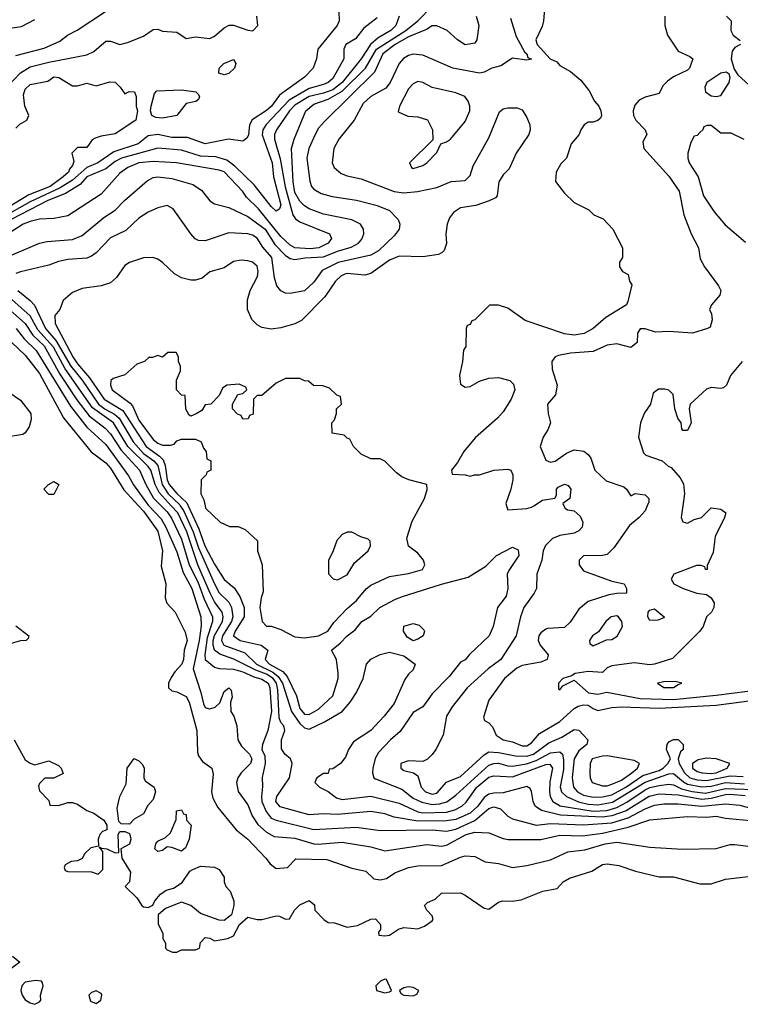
# Model space of a CAD drawing. Header units: inches. Extents: x 2348341 to 2479810, y 460419 to 613669.
# Tile 369 of 656: x 2390506 to 2393553, y 557892 to 562055. Entities that reach past the tile are written whole.
import ezdxf

# ---------------------------------------------------------------- set-up
doc = ezdxf.new("R2010")
doc.units = ezdxf.units.IN
doc.header["$MEASUREMENT"] = 0
doc.layers.add('C3595', color=7, linetype='Continuous')
doc.layers.add('C3596', color=7, linetype='Continuous')

msp = doc.modelspace()

# ---------------------------------------------------------------- linework, layer by layer
at = {"layer": 'C3595', "color": 2}
for points, elevation in [([(2391008.2, 560000), (2391030, 559976.5), (2391090, 559892.7), (2391110.3, 559809.7), (2391104.9, 559744.9), (2391124, 559670), (2391120.5, 559610), (2391128.6, 559588.6), (2391162.8, 559550), (2391205.1, 559465.1), (2391213.7, 559430), (2391201.6, 559390), (2391198.7, 559350), (2391192, 559330), (2391161.8, 559298.2), (2391146, 559274), (2391135.5, 559250), (2391134.8, 559230), (2391150, 559217.3), (2391170, 559213.4), (2391210, 559194), (2391223.1, 559170), (2391255.2, 559050), (2391258, 558958), (2391262.8, 558942.8), (2391279.1, 558919.1), (2391318, 558890), (2391324.7, 558864.7), (2391317.1, 558790), (2391322.9, 558762.9), (2391343.7, 558723.7), (2391421, 558630), (2391470, 558590.5), (2391547.3, 558510), (2391565.5, 558485.5), (2391590, 558466.8), (2391638, 558470), (2391673.6, 558506.4), (2391804.2, 558504.2), (2391910, 558468), (2391970, 558454.8), (2392002.8, 558422.8), (2392030, 558418.8), (2392056.5, 558423.5), (2392092.3, 558447.7), (2392150, 558470.4), (2392190, 558478), (2392290, 558478.4), (2392370, 558514.4), (2392390, 558519.3), (2392430, 558517.3), (2392474.4, 558494.4), (2392530, 558487.3), (2392590, 558470.8), (2392650, 558478.8), (2392750, 558503), (2392823, 558537), (2392895.1, 558544.9), (2392982, 558570), (2393030, 558578), (2393170, 558556.3), (2393308, 558548), (2393450, 558550.7), (2393510, 558567.3), (2393530, 558567.7), (2393630, 558554.9)], 58), ([(2391052.6, 560000), (2391104.3, 559944.3), (2391124.2, 559910), (2391170, 559805.5), (2391197.7, 559717.7), (2391233.4, 559650), (2391271.6, 559530), (2391272.7, 559492.7), (2391264.5, 559430), (2391239.5, 559310), (2391272, 559210), (2391282.6, 559162.6), (2391290, 559146.8), (2391302.5, 559142.5), (2391310, 559140.7), (2391332, 559148), (2391352.7, 559167.3), (2391370, 559214), (2391390, 559230.7), (2391399.9, 559219.9), (2391404, 559190), (2391397.3, 559170), (2391398.8, 559130), (2391411, 559110), (2391424.7, 559070), (2391427.7, 559010), (2391444, 558984), (2391477.6, 558950), (2391488.2, 558930), (2391481.6, 558910), (2391442, 558870), (2391428.4, 558850), (2391423.1, 558830), (2391430, 558791.3), (2391470, 558736), (2391488.8, 558688.8), (2391512.9, 558652.9), (2391550, 558619.3), (2391581.7, 558601.7), (2391670, 558594.6), (2391750, 558570.3), (2391768.7, 558568.7), (2391870, 558577.6), (2391990, 558557.6), (2392050, 558541.6), (2392227.9, 558567.9), (2392290, 558561.3), (2392310, 558564.9), (2392393.2, 558610), (2392430, 558620.4), (2392490, 558617.3), (2392550, 558592.4), (2392571.7, 558588.3), (2392710, 558588.2), (2392790, 558607.2), (2392884.9, 558604.9), (2392970, 558615.5), (2393079.1, 558640.9), (2393170, 558672), (2393330, 558686.4), (2393410, 558683.8), (2393450, 558688), (2393490, 558679.3), (2393610, 558668.4)], 62), ([(2391103.7, 560000), (2391130, 559974.3), (2391147.9, 559947.9), (2391190, 559858), (2391222, 559750), (2391258.8, 559678.8), (2391285.5, 559605.5), (2391322, 559530), (2391321.3, 559510), (2391298.3, 559441.7), (2391288.2, 559370), (2391290.4, 559350), (2391330, 559318), (2391350, 559312.4), (2391410, 559309), (2391450, 559298.4), (2391496, 559276), (2391530, 559267), (2391556.9, 559250), (2391564.2, 559230), (2391570.2, 559130.2), (2391555.2, 559050), (2391532.7, 558990), (2391530.5, 558970), (2391542.3, 558942.3), (2391544.2, 558910), (2391531, 558851), (2391533.2, 558813.2), (2391528.8, 558771.2), (2391530.2, 558750), (2391547.5, 558707.5), (2391570, 558679.5), (2391590, 558670.3), (2391750, 558631.8), (2391930, 558640.3), (2392030, 558626.7), (2392250, 558629), (2392310, 558623.6), (2392350, 558633.2), (2392430.6, 558669.4), (2392490, 558719.6), (2392510, 558727), (2392538.5, 558718.5), (2392570, 558687.3), (2392590, 558676.3), (2392690, 558648.9), (2392750, 558656.9), (2392890, 558650.2), (2393010, 558659), (2393079.2, 558680.8), (2393150, 558718), (2393190, 558733.6), (2393230, 558739.1), (2393290, 558740.2), (2393390, 558729.3), (2393490, 558740.2), (2393550, 558734.3), (2393616.2, 558716.2)], 66), ([(2393573.5, 558773.5), (2393510, 558778.6), (2393490, 558778.3), (2393430, 558762.3), (2393390, 558757.7), (2393290, 558776), (2393210, 558780.2), (2393167.6, 558770), (2393070, 558709.4), (2393010, 558689.4), (2392970, 558683.5), (2392791.9, 558691.9), (2392712, 558712), (2392684.9, 558730), (2392676.3, 558750), (2392670, 558792), (2392664.5, 558804.5), (2392650, 558812.7), (2392550, 558786), (2392510, 558785.3), (2392490, 558780.4), (2392470, 558766), (2392442.6, 558730), (2392410, 558700.8), (2392350, 558673.2), (2392310, 558668.2), (2392190, 558666.5), (2392090, 558682.6), (2392050, 558697), (2391990, 558707), (2391850, 558694.3), (2391790, 558697.4), (2391730, 558693.4), (2391606.8, 558726.8), (2391588.4, 558750), (2391593, 558770), (2391646.4, 558850), (2391658.8, 558910), (2391651.3, 558930), (2391626.8, 558950), (2391612.4, 558972.4), (2391612.4, 559010), (2391626.8, 559050), (2391622.8, 559070), (2391610, 559082.8), (2391603.7, 559103.7), (2391597.9, 559222.1), (2391592, 559250), (2391577.6, 559270), (2391550, 559287.7), (2391504.7, 559304.7), (2391411.7, 559351.7), (2391351.8, 559371.8), (2391329.4, 559389.4), (2391323.8, 559410), (2391324.4, 559430), (2391330, 559451.3), (2391363.9, 559510), (2391366.9, 559530), (2391362, 559550), (2391330, 559593.7), (2391311.1, 559630), (2391258.9, 559750), (2391212.3, 559890), (2391174.2, 559970), (2391147.1, 560000)], 70), ([(2391185.3, 560000), (2391199.3, 559979.3), (2391239.8, 559890), (2391261.5, 559821.5), (2391330.4, 559669.6), (2391350, 559632.4), (2391390, 559592.4), (2391402.3, 559570), (2391407.2, 559530), (2391401.1, 559510), (2391363.5, 559450), (2391359.1, 559430), (2391368.9, 559410), (2391458.4, 559378.4), (2391507.9, 559330), (2391575.8, 559295.8), (2391598.4, 559278.4), (2391617.2, 559250), (2391655.9, 559130), (2391690, 559078.7), (2391710, 559060.4), (2391730, 559055.8), (2391794.3, 559085.7), (2391869.7, 559130.3), (2391903.7, 559170), (2391929.4, 559210), (2391958, 559270), (2391972.7, 559330), (2391990, 559350.7), (2392030, 559370.8), (2392070, 559381), (2392130, 559366), (2392178, 559330), (2392170, 559306), (2392150, 559288), (2392134.8, 559265.2), (2392090, 559164), (2392047.3, 559110), (2391990, 559049.2), (2391918, 559002), (2391896.3, 558970), (2391883.5, 558936.5), (2391862, 558910), (2391830, 558888), (2391814, 558886), (2391810, 558868), (2391790, 558868), (2391762, 558850), (2391754, 558830), (2391774, 558810), (2391810, 558791.3), (2391844.9, 558764.9), (2391870, 558758), (2391990, 558772.2), (2392110, 558742), (2392190, 558706), (2392210, 558702.2), (2392310, 558704.7), (2392346.3, 558713.7), (2392375.6, 558730), (2392393.2, 558746.8), (2392438.5, 558810), (2392490, 558852.9), (2392510, 558858), (2392590, 558854), (2392730, 558905.3), (2392747.7, 558907.7), (2392758.7, 558890), (2392747.7, 558832.3), (2392745.5, 558790), (2392748.9, 558770), (2392759.5, 558750), (2392791.1, 558731.1), (2392930, 558708.9), (2392988.1, 558711.9), (2393030, 558724.2), (2393073.3, 558746.7), (2393150, 558798.5), (2393170, 558808.4), (2393210, 558817.5), (2393250, 558822.4), (2393270, 558819.6), (2393303.6, 558803.6), (2393348.9, 558791.1), (2393405.4, 558785.4), (2393490, 558805.1), (2393650, 558799)], 74), ([(2391218.4, 560000), (2391263, 559903), (2391289.3, 559830), (2391330, 559752.4), (2391370, 559688.2), (2391413.2, 559653.2), (2391436.2, 559616.2), (2391455.6, 559570), (2391454.9, 559530), (2391417.4, 559470), (2391410.4, 559450), (2391438.8, 559430), (2391526.8, 559410), (2391554.8, 559390), (2391544.4, 559350), (2391562, 559330), (2391618.9, 559298.9), (2391637.5, 559277.5), (2391676.3, 559196.3), (2391690, 559142), (2391710, 559118.7), (2391730, 559117.6), (2391770, 559139.3), (2391830, 559196), (2391852, 559270), (2391852, 559292), (2391845.2, 559350), (2391824, 559390), (2391860.7, 559419.3), (2391890, 559450.6), (2391924.7, 559475.3), (2391953.2, 559510), (2391990, 559533.4), (2392029.3, 559570), (2392095.1, 559604.9), (2392124.4, 559615.6), (2392290, 559668.2), (2392402.7, 559697.3), (2392476.2, 559743.8), (2392522, 559790), (2392590, 559824.7), (2392613.7, 559813.7), (2392616, 559790), (2392573.4, 559726.6), (2392566.8, 559710), (2392570.4, 559650), (2392562.4, 559617.6), (2392526.8, 559570), (2392507.7, 559490), (2392490.8, 559450), (2392408.3, 559371.7), (2392390, 559349), (2392370, 559339), (2392321.4, 559278.6), (2392250, 559205.2), (2392210.6, 559150), (2392170, 559126), (2392115.1, 559044.9), (2392074, 559010), (2392023.1, 558956.9), (2392008.7, 558931.3), (2391999.1, 558890), (2391997.3, 558870), (2392004, 558850), (2392010, 558844.9), (2392121.6, 558801.6), (2392170, 558764), (2392206.1, 558746.1), (2392250, 558737.5), (2392280.7, 558739.3), (2392311.5, 558748.5), (2392350, 558775.8), (2392490, 558902.7), (2392510, 558910.2), (2392530, 558911.4), (2392570, 558899.6), (2392590, 558898.6), (2392649.2, 558909.2), (2392690, 558923), (2392750, 558954.7), (2392790, 558959.3), (2392800.5, 558950), (2392805.4, 558925.4), (2392804.8, 558884.8), (2392791.7, 558811.7), (2392797, 558790), (2392818, 558770), (2392868.3, 558748.3), (2392910, 558738), (2392950, 558735.5), (2393013, 558747), (2393150, 558831), (2393250, 558866), (2393270, 558867.9), (2393312.3, 558832.3), (2393330, 558823), (2393390, 558811.5), (2393430, 558813.9), (2393490, 558830.1), (2393570, 558824.2)], 78), ([(2391289.9, 560000), (2391292, 559990), (2391354, 559930), (2391392.7, 559912.7), (2391430, 559912), (2391459.6, 559899.6), (2391511.6, 559851.6), (2391512, 559810), (2391531.3, 559750), (2391535.3, 559635.3), (2391526.8, 559610), (2391522, 559570), (2391530.7, 559510.7), (2391550, 559491.3), (2391570, 559491), (2391610, 559477.3), (2391670, 559445.3), (2391710, 559441.1), (2391750, 559447.2), (2391770, 559450.4), (2391809.3, 559470), (2391834, 559506), (2391890, 559564.9), (2391930, 559598.8), (2391971.5, 559648.5), (2391990, 559664), (2392070, 559700.7), (2392150, 559714), (2392209.2, 559730.8), (2392219, 559750), (2392214, 559770), (2392190, 559799), (2392149.5, 559829.5), (2392143.2, 559863.2), (2392164.8, 559935.2), (2392200.6, 560000)], 82), ([(2392807, 560000), (2392812, 559990), (2392822, 559982), (2392850, 559978), (2392875.2, 559955.2), (2392887.3, 559930), (2392884, 559910), (2392870, 559893.2), (2392850, 559883.7), (2392790, 559874.5), (2392758.4, 559861.6), (2392728.6, 559831.4), (2392719.1, 559810), (2392713, 559770), (2392693, 559710), (2392690.4, 559650), (2392681.6, 559630), (2392637.1, 559570), (2392623.1, 559530), (2392604.9, 559450), (2392540.7, 559350), (2392486.8, 559310), (2392397.3, 559230), (2392334, 559150), (2392310.8, 559110), (2392296, 559030), (2392266, 558970), (2392250, 558948), (2392230, 558928), (2392210, 558918), (2392150, 558922), (2392118, 558910), (2392118, 558890), (2392130, 558881), (2392171, 558871), (2392190, 558858), (2392203, 558810), (2392222, 558790), (2392250, 558780.3), (2392270, 558784.2), (2392310, 558830.8), (2392370, 558854.8), (2392470, 558946.7), (2392490, 558958.9), (2392530, 558957.3), (2392602, 558942), (2392650, 558940.6), (2392678, 558950), (2392742.9, 558997.1), (2392798.2, 559021.8), (2392850, 559054), (2392870, 559050.5), (2392907.7, 559010), (2392904, 558990), (2392870, 558963), (2392850.2, 558930), (2392841.5, 558850), (2392847.2, 558810), (2392864.9, 558790), (2392890, 558776.1), (2392930, 558768.4), (2392970, 558769.3), (2393010, 558777.5), (2393068.3, 558810), (2393140.9, 558859.1), (2393210, 558880.2), (2393226.9, 558890), (2393246.6, 558910), (2393257.2, 558930), (2393241.2, 558970), (2393244, 558990), (2393250, 559002), (2393270, 559011.3), (2393290, 559011.3), (2393311, 558990), (2393310.8, 558970), (2393300.4, 558959.6), (2393290.4, 558930), (2393294.3, 558910), (2393317.2, 558870), (2393338.7, 558850), (2393370, 558841.2), (2393410, 558837.7), (2393510, 558858.4), (2393564.4, 558855.6)], 82), ([(2393159.3, 560000), (2393150, 559978), (2393124.7, 559950), (2393083.7, 559916.3), (2393017.3, 559822.7), (2392990, 559794), (2392970, 559789), (2392890, 559788.7), (2392871.3, 559770), (2392871.3, 559750), (2392890, 559724.7), (2393010, 559681), (2393062, 559670), (2393072, 559650), (2393071, 559630), (2393030, 559629.3), (2392996.8, 559623.2), (2392910, 559595.3), (2392870, 559562), (2392832.8, 559507.2), (2392810, 559485.2), (2392739.6, 559480.4), (2392730, 559478), (2392710, 559462), (2392701, 559450), (2392698.8, 559430), (2392706.8, 559410), (2392741, 559370), (2392736, 559350), (2392710, 559338.4), (2392630, 559324), (2392607.3, 559312.7), (2392555.5, 559270), (2392490, 559178), (2392466.4, 559106.4), (2392471.6, 559091.6), (2392490, 559082), (2392505.4, 559065.4), (2392521, 559030), (2392550.5, 559010.5), (2392590, 559001.6), (2392630, 558985.3), (2392650, 558984.9), (2392670, 558997.3), (2392703.5, 559036.5), (2392790, 559088), (2392850, 559143), (2392867.1, 559152.9), (2392890, 559158.7), (2392910, 559156.5), (2392930, 559142), (2392950, 559134.4), (2393010, 559147.2), (2393050, 559150.2), (2393210, 559144), (2393450, 559156.5), (2393664.4, 559184.4)], 86), ([(2392564.2, 560000), (2392570, 559982), (2392650, 559987.7), (2392670, 559994), (2392679.5, 560000)], 82), ([(2393309.5, 560000), (2393302.8, 559950), (2393310, 559932), (2393330, 559926), (2393358, 559942), (2393389.1, 559950.9), (2393430, 559991.3), (2393470, 559986), (2393490.8, 559970), (2393486, 559950), (2393446, 559870), (2393437.3, 559802.7), (2393412.7, 559747.3), (2393412, 559730), (2393406, 559730), (2393402, 559742), (2393387.3, 559747.3), (2393367.3, 559747.3), (2393272, 559710), (2393261, 559690), (2393272, 559670), (2393311.3, 559650), (2393369.1, 559630.9), (2393410, 559624), (2393430, 559610.8), (2393442, 559590), (2393440.5, 559570), (2393430.5, 559550), (2393410.4, 559529.6), (2393395.5, 559490), (2393382, 559470), (2393265.5, 559354.5), (2393190, 559329.6), (2393170, 559327.8), (2393104.5, 559335.5), (2393010, 559323.7), (2392990, 559314), (2392970, 559295.3), (2392910, 559299.3), (2392854, 559290), (2392839.6, 559280.4), (2392802, 559270), (2392784.7, 559250), (2392784.7, 559224.7), (2392790, 559222), (2392802, 559238), (2392850, 559262), (2392911.4, 559208.6), (2392950, 559203.8), (2392988.9, 559211.1), (2393130, 559184.5), (2393270, 559181), (2393450, 559198.6), (2393650, 559224.2)], 90), ([(2390490, 559492), (2390544.7, 559450), (2390542, 559438), (2390534, 559430), (2390510, 559429.4), (2390470, 559418)], 54), ([(2390482.8, 559010), (2390530, 558926), (2390550, 558911), (2390570, 558904.7), (2390630, 558922), (2390670, 558902), (2390682, 558890), (2390690, 558868), (2390650, 558848.7), (2390612, 558848), (2390590, 558826), (2390585.4, 558814.6), (2390590, 558794), (2390630, 558754), (2390634, 558734), (2390670, 558732), (2390710, 558744.7), (2390730, 558744.7), (2390750, 558738), (2390790, 558712), (2390819.8, 558699.8), (2390862, 558670), (2390874, 558650), (2390874, 558630), (2390856.9, 558623.1), (2390844.7, 558610), (2390838, 558590), (2390839.6, 558560.4), (2390806.4, 558553.6), (2390782, 558530), (2390770, 558508), (2390750, 558498), (2390723.6, 558496.4), (2390698, 558482), (2390694, 558470), (2390698, 558458), (2390710, 558454), (2390810, 558452), (2390838, 558442), (2390858, 558462), (2390858, 558538), (2390842, 558558), (2390852, 558552), (2390874, 558550), (2390910, 558532), (2390926, 558534), (2390922, 558610), (2390930, 558622), (2390950, 558622), (2390970, 558614), (2390976, 558590), (2390970, 558568.7), (2390934, 558550), (2390938, 558510), (2390974, 558450), (2390970.7, 558409.3), (2390952, 558390), (2391002, 558342), (2391022, 558310), (2391030, 558304.7), (2391050, 558302), (2391068.4, 558311.6), (2391078, 558330), (2391102, 558358), (2391125.6, 558374.4), (2391156.5, 558383.5), (2391192.5, 558407.5), (2391225.6, 558454.4), (2391238, 558462), (2391270, 558476), (2391330, 558472), (2391350, 558462), (2391371.3, 558430), (2391371.3, 558410), (2391378, 558390), (2391396, 558370), (2391411.3, 558330), (2391412, 558310), (2391402, 558270), (2391370, 558246), (2391350, 558248), (2391270, 558275.3), (2391229.3, 558309.3), (2391190, 558324), (2391122.8, 558297.2), (2391092, 558270), (2391091.6, 558231.6), (2391111.1, 558191.1), (2391112, 558170), (2391122, 558150), (2391122, 558130), (2391130, 558122), (2391152.7, 558112.7), (2391170, 558112), (2391190, 558122), (2391250, 558122), (2391266, 558130), (2391270, 558154), (2391290, 558174), (2391310, 558172), (2391330, 558161), (2391386, 558170), (2391410, 558182), (2391435.3, 558230), (2391470, 558261), (2391510, 558250.8), (2391530, 558250.7), (2391590, 558266), (2391604.7, 558264.7), (2391630, 558252), (2391647.3, 558252.7), (2391668, 558290), (2391690, 558312), (2391730, 558331.3), (2391752.7, 558312.7), (2391754, 558290), (2391792, 558250), (2391810, 558238), (2391836.9, 558236.9), (2391890, 558218), (2391934.6, 558225.4), (2391990, 558252), (2392010, 558254), (2392032, 558230), (2392032, 558208), (2392023.6, 558196.4), (2392024.7, 558184.7), (2392050, 558182), (2392070, 558184.7), (2392108, 558210), (2392130, 558217.3), (2392190, 558211.3), (2392218, 558222), (2392250, 558244.7), (2392254, 558250), (2392250, 558266), (2392228, 558290), (2392218, 558310), (2392230, 558322), (2392263.1, 558336.9), (2392290, 558362), (2392370, 558362.8), (2392390, 558354), (2392470, 558298.8), (2392490, 558294.8), (2392530, 558324), (2392548, 558330), (2392588.3, 558328.3), (2392626.2, 558333.8), (2392718, 558370), (2392779, 558381), (2392804, 558410), (2392830, 558426), (2392924.5, 558455.5), (2392970, 558483), (2392990, 558485.5), (2393038.8, 558478.8), (2393110, 558454.8), (2393210, 558430.8), (2393270, 558430.7), (2393382, 558402), (2393430, 558401), (2393490, 558421), (2393658.6, 558441.4)], 54), ([(2390475.6, 558095.6), (2390506.8, 558070), (2390462.9, 558037.1)], 50)]:
    msp.add_lwpolyline(points, dxfattribs=dict(at, elevation=elevation))
for points, elevation in [([(2391910, 559888), (2391890, 559888), (2391870, 559878), (2391846.4, 559853.6), (2391832, 559810), (2391811.6, 559768.4), (2391811.6, 559711.6), (2391831.1, 559691.1), (2391850, 559686.8), (2391890, 559707.3), (2391922, 559758), (2391979.3, 559810), (2391988.7, 559830), (2391988, 559850), (2391979, 559859), (2391948.4, 559868.4)], 86), ([(2393170, 559515.3), (2393161.2, 559530), (2393163.7, 559550), (2393170, 559558.8), (2393190, 559564.7), (2393230.9, 559530.9), (2393230, 559526), (2393203.6, 559516.4)], 86), ([(2393030, 559534), (2393006.8, 559530), (2392984, 559510), (2392953.7, 559466.3), (2392927.7, 559450), (2392914.8, 559430), (2392916.9, 559416.9), (2392930, 559408), (2392986.3, 559433.7), (2393010, 559434.8), (2393032, 559448), (2393055.1, 559490), (2393052.3, 559510), (2393037.2, 559530)], 90), ([(2392170, 559429.2), (2392144.7, 559444.7), (2392128.7, 559470), (2392130, 559491.3), (2392170, 559502), (2392195.3, 559495.3), (2392215.3, 559475.3), (2392218, 559470), (2392212, 559450), (2392190, 559435.3)], 74), ([(2393277.2, 559257.2), (2393230, 559256), (2393202, 559250), (2393230, 559232), (2393270, 559232), (2393290, 559244.7), (2393306, 559250)], 94), ([(2390970, 558654), (2390935.3, 558655.3), (2390924.7, 558664.7), (2390918.6, 558721.4), (2390929, 558770), (2390956, 558824), (2390961.2, 558890), (2390990, 558931.3), (2391010, 558922), (2391025.4, 558905.4), (2391032, 558890), (2391031.3, 558850), (2391036.9, 558836.9), (2391074, 558810), (2391081, 558790), (2391070, 558758), (2391047.5, 558732.5), (2391030, 558698), (2390990, 558675.3)], 54), ([(2392990, 558942.3), (2392970, 558941.7), (2392926.8, 558930), (2392917.3, 558910), (2392916.3, 558870), (2392917.3, 558850), (2392926.8, 558830), (2392970, 558816.4), (2392990, 558816.4), (2393010, 558822.6), (2393050, 558840.3), (2393094.7, 558870), (2393117.6, 558890), (2393126, 558910), (2393103.3, 558923.3)], 86), ([(2393410, 558933.3), (2393374.9, 558925.1), (2393350.5, 558910), (2393350.5, 558890), (2393370, 558877), (2393391.3, 558870), (2393430, 558867.2), (2393450, 558870.2), (2393497.2, 558890), (2393509, 558910), (2393450, 558929.7)], 86), ([(2391190, 558539), (2391150, 558555.3), (2391130, 558558), (2391110, 558542), (2391090, 558538), (2391078, 558550), (2391082, 558570), (2391090, 558582), (2391123.1, 558596.9), (2391143.1, 558616.9), (2391167.3, 558672.7), (2391168.7, 558710), (2391190, 558714), (2391198, 558698), (2391210, 558694), (2391212, 558670), (2391231, 558650), (2391222.8, 558590), (2391207.1, 558552.9)], 54), ([(2390573.1, 557993.1), (2390530, 557985.2), (2390514.8, 557970), (2390510.8, 557950), (2390516, 557930), (2390530, 557911.3), (2390550, 557898), (2390570, 557892), (2390590, 557902), (2390595.3, 557910), (2390594, 557930), (2390605.2, 557970), (2390603.1, 557983.1), (2390598, 557990)], 54), ([(2392050, 557999), (2392032, 557990), (2392012, 557970), (2392014, 557950), (2392050, 557941), (2392070, 557944.7), (2392078, 557950), (2392056.5, 557996.5)], 54), ([(2390830, 557948.7), (2390810, 557942), (2390798, 557930), (2390805.2, 557905.2), (2390830, 557896), (2390848.7, 557910), (2390854, 557930), (2390850, 557938)], 54), ([(2392150, 557965.2), (2392130, 557961.2), (2392111.3, 557950), (2392118, 557938), (2392130, 557931.3), (2392170, 557928.2), (2392184.7, 557935.3), (2392194, 557950), (2392170, 557962.7)], 54)]:
    msp.add_lwpolyline(points, close=True, dxfattribs=dict(at, elevation=elevation))
at = {"layer": 'C3596', "color": 2}
for points, elevation in [([(2392727.1, 562132.9), (2392721, 562050), (2392714.4, 562025.6), (2392688.2, 561970), (2392694, 561950), (2392748.2, 561890), (2392776.5, 561876.5), (2392790, 561860.7), (2392835.3, 561835.3), (2392878.8, 561798.8), (2392914, 561754), (2392936, 561710), (2392954.8, 561690), (2392962.8, 561670), (2392966, 561650), (2392961, 561639), (2392951, 561629), (2392930, 561622), (2392910, 561622), (2392892, 561610), (2392878, 561590), (2392872, 561570), (2392838, 561530), (2392818, 561470), (2392794.4, 561445.6), (2392774.8, 561410), (2392771.1, 561371.1), (2392810, 561322), (2392850, 561282), (2392911.6, 561251.6), (2392934, 561230), (2392972.7, 561212.7), (2393014, 561170), (2393054, 561090), (2393054, 561050), (2393042, 561030), (2393042, 561010), (2393054, 560990), (2393078, 560978), (2393084.7, 560950), (2393094, 560934), (2393076.9, 560863.1), (2393072, 560850), (2392984.5, 560795.5), (2392931.3, 560750), (2392892.3, 560727.7), (2392850, 560720.9), (2392810, 560727), (2392643.7, 560783.7), (2392570, 560835.3), (2392530, 560848), (2392492.7, 560847.3), (2392430, 560786), (2392418, 560782), (2392410, 560766), (2392398, 560762), (2392394, 560750), (2392392.7, 560672.7), (2392382, 560658), (2392378, 560610), (2392366, 560550), (2392370, 560514), (2392390, 560502), (2392410, 560504.7), (2392450, 560526), (2392490, 560538.8), (2392530, 560542.8), (2392578, 560530), (2392594, 560514), (2392598.8, 560490), (2392584, 560450), (2392550, 560397.2), (2392526.8, 560370), (2392432.3, 560287.7), (2392384, 560230), (2392357.3, 560182.7), (2392332, 560150), (2392334, 560134), (2392390, 560131.3), (2392410, 560124.7), (2392429.1, 560130.9), (2392450, 560131), (2392510, 560150.6), (2392570, 560154.8), (2392582, 560150), (2392590.7, 560130.7), (2392590.8, 560110), (2392582.8, 560070), (2392561, 560010), (2392564.2, 560000)], 82), ([(2391856, 562090), (2391856.3, 562050), (2391847.7, 562030), (2391766, 561930), (2391760.7, 561890), (2391747.3, 561850), (2391710, 561812.7), (2391604.1, 561735.9), (2391570.3, 561690), (2391550, 561671.5), (2391488.6, 561631.4), (2391478, 561610), (2391472.8, 561567.2), (2391466.4, 561553.6), (2391450, 561542), (2391389.4, 561549.4), (2391290, 561529.6), (2391216.3, 561556.3), (2391150, 561556.3), (2391090, 561569.7), (2391050, 561563.6), (2391007.7, 561530), (2390903.8, 561496.2), (2390836.3, 561450), (2390789.5, 561430.5), (2390730, 561376.8), (2390676.6, 561343.4), (2390550, 561285.4), (2390425.3, 561214.7)], 58), ([(2390435.4, 561044.6), (2390590.4, 561109.6), (2390622.4, 561117.6), (2390730, 561125.6), (2390770, 561142), (2390861.4, 561218.6), (2390910.3, 561249.7), (2390948.8, 561291.2), (2391045.8, 561374.2), (2391070, 561387.3), (2391090, 561391.3), (2391150, 561384.2), (2391237.7, 561357.7), (2391274.5, 561334.5), (2391309.6, 561289.6), (2391330, 561276), (2391390, 561260.9), (2391470, 561222.4), (2391543.5, 561170), (2391584.3, 561104.3), (2391630, 561058.3), (2391650, 561045.1), (2391670, 561041.1), (2391711.8, 561048.2), (2391790, 561051.9), (2391850, 561076.4), (2391907.1, 561092.9), (2391939.1, 561110), (2391953.1, 561126.9), (2391961.6, 561150), (2391959.3, 561170), (2391946.8, 561190), (2391910, 561208.2), (2391790, 561232.7), (2391730, 561255.5), (2391710, 561267.7), (2391690, 561288), (2391670, 561324), (2391662.7, 561370), (2391655.3, 561510), (2391666.4, 561550), (2391715.5, 561670), (2391750, 561698.3), (2391810, 561718.4), (2391870, 561752.3), (2391968, 561850), (2392014.4, 561930), (2392139, 562010), (2392188.8, 562050), (2392250, 562111.8)], 70), ([(2390490, 561904), (2390610, 561935.3), (2390675.9, 561964.1), (2390708.7, 561990), (2390749.4, 562010.6), (2390868.7, 562090)], 62), ([(2392110.4, 562069.6), (2392096.4, 562030), (2392075.5, 562010), (2392022, 561978), (2391989.3, 561950.7), (2391950, 561889.6), (2391870, 561788.8), (2391830, 561759.1), (2391790, 561744.5), (2391730, 561730.6), (2391670, 561693.8), (2391647.1, 561670), (2391592.4, 561590), (2391583.7, 561570), (2391583.7, 561550), (2391607.1, 561467.1), (2391628.3, 561348.3), (2391660.8, 561230), (2391672.8, 561212.8), (2391690, 561200.2), (2391816, 561150), (2391824, 561130), (2391810.6, 561110), (2391770.8, 561090), (2391733.6, 561086.4), (2391670, 561089.8), (2391650, 561101.6), (2391610, 561138.7), (2391515.7, 561255.7), (2391465.3, 561305.3), (2391447.6, 561330), (2391370, 561412.3), (2391350, 561419.1), (2391169.7, 561449.7), (2391070, 561455.4), (2391010, 561449.7), (2390964, 561430), (2390930, 561406), (2390850, 561318), (2390710, 561226), (2390650, 561214.5), (2390590, 561211.6), (2390550, 561202.4), (2390520.7, 561190), (2390410, 561119.5)], 66), ([(2392017.2, 562062.8), (2391961.1, 562018.9), (2391926, 561974), (2391884.9, 561950), (2391876.3, 561930), (2391876.4, 561890), (2391830, 561806), (2391810.4, 561790), (2391790, 561781), (2391730, 561763.5), (2391644.8, 561715.2), (2391547.7, 561612.3), (2391534, 561590), (2391531.7, 561568.3), (2391574.2, 561450), (2391579.6, 561390), (2391610, 561272), (2391604.5, 561255.5), (2391598, 561250), (2391590, 561246), (2391570, 561264.5), (2391497.4, 561357.4), (2391416.3, 561436.3), (2391381.5, 561461.5), (2391335.8, 561475.8), (2391270, 561478.2), (2391190, 561502.7), (2391090, 561511.2), (2390937.1, 561470), (2390910, 561455.1), (2390870, 561423.9), (2390790, 561390.8), (2390761.7, 561358.3), (2390700.2, 561319.8), (2390624.9, 561290), (2390431.7, 561190)], 62), ([(2390444.1, 562015.9), (2390513.4, 562026.6), (2390570, 562056.3)], 66), ([(2390450, 561768.2), (2390509.8, 561830.2), (2390550, 561855.6), (2390630, 561876), (2390790, 561906), (2390819.1, 561920.9), (2390870, 561964), (2390890, 561964.9), (2390930, 561950.8), (2390962, 561958), (2391030, 561986), (2391070, 562014), (2391090, 562014.8), (2391110, 562006), (2391170, 562002.8), (2391210, 561976), (2391250, 561982.8), (2391310, 561976), (2391330, 561986), (2391370, 562021), (2391391.6, 562031.6), (2391410, 562032), (2391470, 562010.8), (2391491.9, 562008.1), (2391513.2, 562030), (2391509.2, 562070)], 58), ([(2392436, 562070), (2392446.8, 562030), (2392438.8, 561970), (2392430, 561955.3), (2392390, 561949.3), (2392357.2, 561970), (2392314, 562010), (2392270, 562029.2), (2392250, 562029.2), (2392225.8, 562014.2), (2392150, 561983.1), (2392093.7, 561950), (2392040.9, 561910), (2392006.5, 561833.5), (2391795.1, 561624.9), (2391770, 561596), (2391754.9, 561570), (2391728.4, 561510), (2391720.4, 561470), (2391732.1, 561372.1), (2391740.5, 561350), (2391750, 561339.1), (2391780.7, 561320.7), (2391827.1, 561307.1), (2391930, 561292.4), (2392018, 561270), (2392070, 561248), (2392106.4, 561210), (2392113.7, 561190), (2392110.2, 561169.8), (2392090, 561141.6), (2392022.5, 561077.5), (2391990, 561058.7), (2391852.1, 561027.9), (2391785.5, 560994.5), (2391750, 560945.2), (2391710, 560909), (2391650, 560897.2), (2391630, 560899), (2391610, 560908.7), (2391593.2, 560930), (2391583.9, 560963.9), (2391571.8, 561050), (2391533.5, 561093.5), (2391510, 561131.8), (2391490, 561144.5), (2391470.8, 561149.2), (2391390, 561154), (2391290, 561119.5), (2391262, 561122), (2391248, 561128), (2391229.6, 561149.6), (2391154.8, 561254.8), (2391130, 561269), (2391090, 561259), (2391050, 561241.2), (2391010, 561216), (2390955.6, 561164.4), (2390890, 561132.3), (2390830, 561069.3), (2390810, 561055.1), (2390790, 561047), (2390710, 561040.7), (2390670, 561032), (2390630, 561017), (2390510, 560989.2), (2390490, 560981.2)], 74), ([(2392581.7, 562061.7), (2392604.6, 561984.6), (2392639.8, 561919.8), (2392650.6, 561910), (2392654.8, 561894.8), (2392670, 561888.7), (2392650, 561884), (2392590, 561892.7), (2392540.7, 561859.3), (2392502, 561850), (2392470, 561833.2), (2392450, 561828.7), (2392338, 561850), (2392210, 561904.5), (2392170, 561909.4), (2392150, 561903.7), (2392128.7, 561891.3), (2392110.3, 561869.7), (2392072.4, 561790), (2392054.1, 561765.9), (2391990, 561729.6), (2391958.7, 561701.3), (2391920.5, 561630), (2391854.8, 561550), (2391834.8, 561510), (2391826.8, 561450), (2391836, 561430), (2391865.2, 561405.2), (2391890, 561394.8), (2391950, 561382), (2392088.8, 561328.8), (2392130, 561322.4), (2392188.1, 561328.1), (2392270, 561346), (2392330, 561370.6), (2392390, 561375.5), (2392410, 561396), (2392422.8, 561437.2), (2392490, 561554.8), (2392535.1, 561664.9), (2392550, 561678), (2392570, 561682.8), (2392610, 561682), (2392630, 561674), (2392650, 561642), (2392662.8, 561610), (2392664, 561590), (2392659.1, 561570), (2392604.9, 561490), (2392575.5, 561424.5), (2392550, 561399), (2392531.3, 561370), (2392524.7, 561310), (2392518, 561302), (2392490.7, 561289.3), (2392434, 561270), (2392370, 561259), (2392339.8, 561240.2), (2392323.4, 561216.6), (2392314, 561190), (2392307.7, 561150), (2392310.8, 561109.2), (2392301, 561079), (2392292, 561070), (2392277.3, 561062.7), (2392210, 561052.7), (2392110, 561055.1), (2392070, 561038.7), (2391990, 560981.3), (2391965.7, 560974.3), (2391890, 560982.4), (2391881.2, 560978.8), (2391864, 560970), (2391842, 560950), (2391796.2, 560883.8), (2391697, 560783), (2391670, 560769.4), (2391610, 560752.3), (2391570, 560746), (2391530, 560753.2), (2391510, 560765.2), (2391488.1, 560788.1), (2391469.5, 560830), (2391469.3, 560870), (2391480.9, 560910), (2391511.1, 560968.9), (2391514.7, 560990), (2391510, 561012.3), (2391490, 561029.6), (2391470, 561035.1), (2391442.4, 561037.6), (2391410, 561032.7), (2391370, 561005.2), (2391310, 560988.7), (2391278, 560962), (2391250, 560954), (2391230, 560954), (2391190, 560964), (2391160.2, 560980.2), (2391110, 561028.7), (2391090, 561042), (2391068.9, 561048.9), (2391030, 561048.7), (2390970, 561028.7), (2390950, 561015.3), (2390914.8, 560965.2), (2390890, 560942), (2390850.9, 560929.1), (2390770, 560919), (2390730, 560902), (2390690, 560868), (2390676, 560830), (2390655.3, 560804.7), (2390656.4, 560770), (2390730.2, 560630), (2390750, 560599.6), (2390801.3, 560541.3), (2390863.2, 560450), (2390942.1, 560402.1), (2391041.2, 560250), (2391097.4, 560210), (2391113.4, 560193.4), (2391121.7, 560170), (2391129.4, 560110), (2391138.5, 560090), (2391170, 560051.4), (2391212.6, 560012.6), (2391218.4, 560000)], 78), ([(2393234, 562070), (2393234, 562030), (2393244.7, 561990), (2393290, 561922), (2393339.6, 561899.6), (2393351.3, 561890), (2393338, 561850), (2393330, 561842), (2393270, 561814), (2393244.7, 561795.3), (2393225.3, 561774.7), (2393210, 561742.7), (2393150, 561727.3), (2393125.7, 561714.3), (2393106.3, 561693.7), (2393099.5, 561670), (2393101.3, 561650), (2393110.4, 561630), (2393150.7, 561590), (2393157.3, 561570), (2393141.1, 561538.9), (2393144.4, 561510), (2393250, 561394), (2393294, 561330), (2393314, 561230), (2393344.9, 561150), (2393376.3, 561090), (2393383.5, 561043.5), (2393401, 561010), (2393461, 560930), (2393471, 560910), (2393466, 560890), (2393431.1, 560848.9), (2393422, 560830), (2393430.9, 560810.9), (2393434.4, 560785.6), (2393424.7, 560755.3), (2393414, 560750), (2393350, 560729), (2393250, 560736), (2393193.6, 560733.6), (2393150, 560748), (2393130, 560748), (2393118, 560730), (2393116, 560690), (2393090, 560669), (2393030, 560684), (2392990, 560679.5), (2392930, 560652.3), (2392835.1, 560644.9), (2392784.4, 560635.6), (2392770.6, 560629.4), (2392756, 560610), (2392756.8, 560576.8), (2392778.8, 560510), (2392770.9, 560469.1), (2392738, 560430), (2392741, 560390), (2392750.8, 560350), (2392739.3, 560320.7), (2392718.8, 560290), (2392706.8, 560250), (2392730, 560192), (2392750, 560184.9), (2392770, 560188), (2392817.6, 560222.4), (2392850, 560236.3), (2392890.6, 560230.6), (2392910, 560216), (2392921.1, 560201.1), (2392937.3, 560150), (2392985.8, 560105.8), (2393059.8, 560079.8), (2393072, 560070), (2393090, 560042), (2393108.7, 560051.3), (2393150, 560046), (2393166, 560030), (2393165.4, 560014.6), (2393159.3, 560000)], 86), ([(2393494, 562070), (2393514, 562050), (2393512, 562010), (2393522, 561990), (2393552.7, 561967.3)], 90), ([(2393554, 561950), (2393530, 561938), (2393518, 561922), (2393513.4, 561890), (2393526.4, 561846.4), (2393542.5, 561822.5), (2393590, 561778)], 90), ([(2390490, 561596.3), (2390507.3, 561612.7), (2390536, 561630), (2390545.1, 561650), (2390527.8, 561690), (2390522.5, 561737.5), (2390530, 561761), (2390550, 561780.7), (2390624.7, 561795.3), (2390650, 561813), (2390671.3, 561810), (2390730, 561774.8), (2390750, 561774.8), (2390790, 561786), (2390830, 561776), (2390887.3, 561792.7), (2390910, 561790.5), (2390931.3, 561770), (2390950, 561742), (2390968.9, 561751.1), (2390991.3, 561750), (2390998, 561730), (2390998.8, 561690), (2391004.9, 561670), (2390997.3, 561630), (2390910, 561572.7), (2390850, 561562.9), (2390825.5, 561554.5), (2390812.8, 561547.2), (2390790, 561515.3), (2390750, 561514), (2390726.8, 561490), (2390735.3, 561455.3), (2390730, 561438), (2390716.4, 561423.6), (2390712, 561410), (2390690.3, 561390), (2390635.3, 561350), (2390545.1, 561314.9), (2390395, 561225)], 54), ([(2393568.9, 561548.9), (2393514.6, 561574.6), (2393470, 561575.3), (2393430, 561608), (2393412.7, 561607.3), (2393398, 561602), (2393394, 561590), (2393382, 561578), (2393370, 561566), (2393358, 561562), (2393343.6, 561536.4), (2393331, 561490), (2393330.8, 561470), (2393336, 561450), (2393374, 561390), (2393397.1, 561310), (2393442.2, 561242.2), (2393488.1, 561188.1), (2393574, 561114)], 90), ([(2391147.1, 560000), (2391096.3, 560056.3), (2391079.3, 560090), (2391061.3, 560150), (2391050, 560165.7), (2390963.2, 560250), (2390902.4, 560350), (2390814.1, 560414.1), (2390698.3, 560578.3), (2390649.3, 560670), (2390583.4, 560743.4), (2390550, 560802.6), (2390462.3, 560882.3)], 70), ([(2390498, 560910), (2390550, 560868.4), (2390568.3, 560848.3), (2390615.5, 560750), (2390659.2, 560699.2), (2390722.2, 560590), (2390770.6, 560530.6), (2390839.3, 560430), (2390867.8, 560407.8), (2390907.4, 560387.4), (2390927.1, 560370), (2390986.2, 560270), (2391030, 560221.1), (2391073.6, 560190), (2391090.6, 560170.6), (2391109.2, 560089.2), (2391134.3, 560050), (2391183.2, 560003.2), (2391185.3, 560000)], 74), ([(2390430, 560858.3), (2390530, 560770.3), (2390561.1, 560721.1), (2390610, 560676.1), (2390675.7, 560555.7), (2390747.6, 560447.6), (2390800.1, 560380.1), (2390867.5, 560327.5), (2390890, 560303.7), (2390934.9, 560234.9), (2391012.7, 560150), (2391039, 560090), (2391071.5, 560031.5), (2391103.7, 560000)], 66), ([(2390491.8, 560750), (2390525.1, 560705.1), (2390576.1, 560656.1), (2390721.3, 560421.3), (2390790, 560331.8), (2390870, 560259.5), (2390966.5, 560126.5), (2390987.9, 560087.9), (2391050, 560002.7), (2391052.6, 560000)], 62), ([(2390472.4, 560690), (2390530, 560637.1), (2390590, 560559.1), (2390691.5, 560371.5), (2390808.3, 560228.3), (2390870, 560181.6), (2390890, 560158.4), (2390946.6, 560066.6), (2391008.2, 560000)], 58), ([(2392200.6, 560000), (2392217.2, 560030), (2392228.4, 560068.4), (2392228, 560090), (2392150.7, 560109.3), (2392122, 560122), (2392098.6, 560138.6), (2392050, 560188), (2392030, 560198), (2391990, 560198), (2391950, 560218), (2391918, 560250), (2391902, 560282), (2391890, 560286), (2391878, 560298), (2391827.3, 560307.3), (2391826, 560350), (2391836.4, 560363.6), (2391846, 560390), (2391846, 560410), (2391866, 560430), (2391862, 560462), (2391847.3, 560467.3), (2391816.4, 560496.4), (2391787.3, 560507.3), (2391748.4, 560508.4), (2391727.3, 560527.3), (2391710, 560528), (2391690, 560538), (2391630, 560538), (2391590, 560518), (2391530, 560466), (2391510, 560466), (2391494, 560450), (2391492.7, 560387.3), (2391478, 560382), (2391472.7, 560367.3), (2391450, 560366), (2391442, 560382), (2391427.3, 560387.3), (2391406, 560410), (2391406, 560430), (2391429, 560471), (2391450, 560474), (2391466, 560490), (2391462, 560502), (2391434, 560514), (2391382, 560510), (2391363.5, 560496.5), (2391350, 560466), (2391314, 560430), (2391290, 560426), (2391276.9, 560403.1), (2391251.6, 560388.4), (2391230, 560378), (2391223.1, 560383.1), (2391208.9, 560408.9), (2391206, 560466), (2391190, 560468), (2391169, 560490), (2391169.1, 560530.9), (2391186, 560570), (2391186, 560590), (2391178, 560610), (2391178, 560630), (2391167.3, 560647.3), (2391132.7, 560647.3), (2391110, 560628), (2391090, 560635.3), (2391067.3, 560627.3), (2391052.7, 560627.3), (2391034, 560610), (2391002, 560598), (2390950, 560554), (2390902, 560538), (2390891.3, 560530), (2390890.7, 560510), (2390897.3, 560490), (2390973.9, 560433.9), (2390983, 560423), (2391010, 560362.4), (2391070, 560280.5), (2391090, 560264.4), (2391110, 560255.5), (2391144, 560256), (2391159, 560261), (2391170, 560274), (2391190, 560282), (2391250, 560282), (2391274, 560270), (2391283.6, 560243.6), (2391294, 560230), (2391298, 560198), (2391314, 560190), (2391314, 560150), (2391298, 560142), (2391294, 560130), (2391274, 560110), (2391272, 560050), (2391284.7, 560024.7), (2391289.9, 560000)], 82), ([(2393561, 560610), (2393511.3, 560550), (2393494, 560510), (2393482, 560498), (2393470, 560495.3), (2393430, 560499.3), (2393410, 560492.7), (2393341, 560430), (2393336, 560410), (2393344.7, 560350), (2393330, 560318), (2393310, 560318), (2393305.6, 560325.6), (2393302, 560350), (2393288.7, 560370), (2393275.3, 560410), (2393269, 560470), (2393250, 560489), (2393232.9, 560492.9), (2393207.5, 560492.5), (2393184, 560476), (2393173.4, 560430), (2393147, 560393), (2393130.4, 560350), (2393121.6, 560290), (2393143, 560223), (2393153.4, 560213.4), (2393222, 560190), (2393247.3, 560167.3), (2393261, 560161), (2393298, 560118), (2393312.7, 560092.7), (2393316.3, 560050), (2393309.5, 560000)], 90), ([(2392679.5, 560000), (2392716.6, 560023.4), (2392768, 560032), (2392775.3, 560044.7), (2392775.3, 560070), (2392782, 560078), (2392810, 560090.8), (2392825.4, 560085.4), (2392836, 560070), (2392831.3, 560030), (2392802, 560010), (2392807, 560000)], 82)]:
    msp.add_lwpolyline(points, dxfattribs=dict(at, elevation=elevation))
for points, elevation in [([(2391370, 561821.2), (2391348.4, 561828.4), (2391349.2, 561850), (2391369.4, 561870), (2391410, 561886.8), (2391420.5, 561870), (2391414.4, 561850), (2391390, 561827)], 54), ([(2393492.7, 561832.7), (2393470, 561829.3), (2393411, 561790), (2393402, 561770), (2393404.9, 561750), (2393430, 561733.4), (2393450, 561730.6), (2393470, 561734), (2393506, 561790), (2393509.3, 561810), (2393505.2, 561825.2)], 90), ([(2391110, 561638.4), (2391081.6, 561641.6), (2391065.2, 561650), (2391059.3, 561670), (2391062.7, 561690), (2391076.5, 561743.5), (2391086, 561754), (2391190, 561758.9), (2391250.4, 561750.4), (2391260.7, 561740.7), (2391266.8, 561730), (2391262, 561718), (2391250.6, 561709.4), (2391210, 561701.2), (2391170, 561649.5)], 54), ([(2392190, 561793.2), (2392170, 561784), (2392150, 561762), (2392111.3, 561690), (2392106, 561666), (2392146.4, 561646.4), (2392190, 561644.7), (2392230.9, 561630.9), (2392252, 561590), (2392252.7, 561547.3), (2392154, 561450), (2392162, 561430), (2392170, 561426), (2392210, 561438), (2392228, 561450), (2392270, 561494), (2392286, 561530), (2392310, 561538), (2392328, 561550), (2392390, 561624.7), (2392409.2, 561670), (2392409.3, 561690), (2392402.7, 561710), (2392388.7, 561730), (2392350, 561745.2), (2392250, 561769), (2392210, 561789)], 82), ([(2390450, 560289.2), (2390430, 560295.3), (2390390, 560328), (2390388, 560350), (2390378, 560370), (2390330, 560398), (2390314.6, 560414.6), (2390302, 560442), (2390270, 560446), (2390266, 560450), (2390270, 560454), (2390310, 560454), (2390318, 560462), (2390350, 560466), (2390382, 560490), (2390390, 560502), (2390410, 560514), (2390510, 560446.8), (2390553.4, 560390), (2390554.8, 560365.2), (2390546.4, 560333.6), (2390530, 560308), (2390518.8, 560301.2)], 54), ([(2390630, 560048), (2390608, 560070), (2390628, 560090), (2390650, 560102), (2390672, 560090), (2390650, 560048)], 54)]:
    msp.add_lwpolyline(points, close=True, dxfattribs=dict(at, elevation=elevation))

doc.saveas('drawing.dxf')
